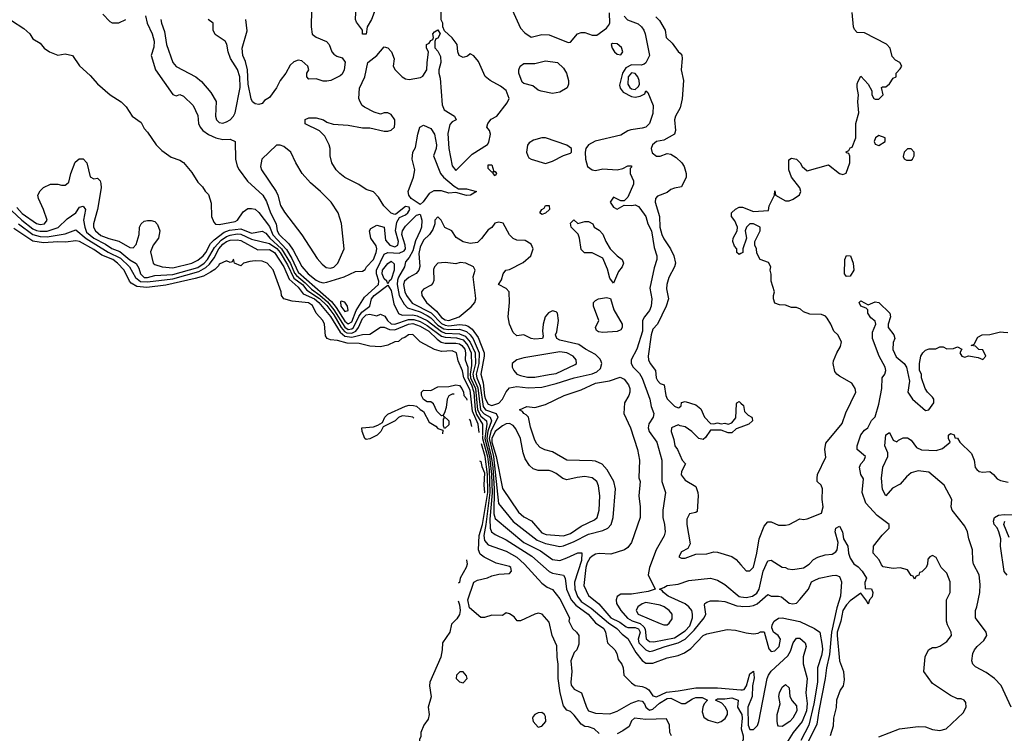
# Model space of a CAD drawing. Header units: inches. Extents: x 2380053 to 2584298, y 380219 to 546618.
# Tile 325 of 656: x 2525976 to 2531470, y 421345 to 425329. Entities that reach past the tile are written whole.
import ezdxf

# ---------------------------------------------------------------- set-up
doc = ezdxf.new("R2010")
doc.units = ezdxf.units.IN
doc.header["$MEASUREMENT"] = 0
doc.layers.add('C5422', color=7, linetype='Continuous')
doc.layers.add('C5432', color=7, linetype='Continuous')

msp = doc.modelspace()

# ---------------------------------------------------------------- linework, layer by layer
at = {"layer": 'C5422', "color": 2}
for points, elevation in [([(2527890, 425248), (2527888.7, 425270), (2527855.1, 425315.1), (2527849.5, 425329.5), (2527852.3, 425370), (2527870, 425444.7), (2527890, 425444), (2527911.8, 425431.8), (2527946.8, 425390), (2527954.8, 425370), (2527938.8, 425330), (2527916, 425290), (2527910, 425248)], 34), ([(2529283.7, 425196.3), (2529277.3, 425190), (2529282.6, 425170), (2529295.8, 425150), (2529310, 425137), (2529330, 425133.4), (2529341.6, 425150), (2529334.3, 425174.3), (2529310, 425194.3)], 34), ([(2528950, 424917.2), (2528886, 424930), (2528870, 424935.3), (2528840.2, 424960.2), (2528790, 424973.2), (2528780.1, 424980.1), (2528762, 425030), (2528760.9, 425050), (2528769.6, 425070.4), (2528790, 425084), (2528850, 425084.9), (2528910, 425098.8), (2528978, 425090), (2529010, 425058), (2529026.8, 425030), (2529038.8, 424990), (2529038, 424970), (2529030.8, 424949.2), (2528990, 424924)], 30), ([(2529390, 425032.2), (2529371.8, 425010), (2529369.1, 424970), (2529380.3, 424950), (2529390, 424943.6), (2529410, 424940.2), (2529430, 424955.5), (2529435.3, 424970), (2529432.7, 424990), (2529425.4, 425010), (2529410, 425029.6)], 38), ([(2528470, 424347.3), (2528410, 424364), (2528370, 424360.7), (2528330, 424373), (2528286.5, 424373.5), (2528260.7, 424359.3), (2528227.8, 424312.2), (2528210, 424297), (2528161.5, 424330), (2528146.9, 424350), (2528143.5, 424370), (2528174, 424450), (2528181.3, 424490), (2528166, 424550), (2528169.2, 424590), (2528184, 424616), (2528197.2, 424690), (2528209.2, 424730), (2528230, 424741), (2528270, 424721), (2528290.6, 424690), (2528302, 424630), (2528300.7, 424610), (2528284.7, 424570), (2528324.9, 424470), (2528340.5, 424450), (2528400.3, 424400.3), (2528425.4, 424385.4), (2528470, 424384.9), (2528524.7, 424370), (2528492, 424350)], 30), ([(2528910, 424669), (2528888.9, 424668.9), (2528842.5, 424657.5), (2528818.8, 424641.2), (2528810.7, 424629.3), (2528804.7, 424590), (2528811.3, 424570), (2528818, 424558), (2528830, 424551.3), (2528910, 424526.8), (2528950, 424538.8), (2529010, 424571), (2529050, 424584.7), (2529055.3, 424590), (2529055.3, 424610), (2529030, 424628.7)], 34), ([(2527430, 424628.7), (2527410, 424628), (2527326.8, 424550), (2527319.1, 424510), (2527325.5, 424490), (2527406.7, 424370), (2527417, 424350), (2527432, 424292), (2527454.2, 424254.2), (2527550, 424127.3), (2527635.8, 423995.8), (2527663.8, 423963.8), (2527686.5, 423946.5), (2527710, 423941.3), (2527730, 423946.7), (2527752, 423970), (2527786, 424050), (2527771.8, 424191.8), (2527754, 424250), (2527714, 424310), (2527655.3, 424370), (2527598.9, 424418.9), (2527553.2, 424470), (2527517.2, 424530), (2527489.4, 424589.4), (2527450, 424622)], 38), ([(2528622, 424482), (2528630, 424482), (2528636, 424470), (2528630, 424458), (2528618, 424470), (2528618, 424478), (2528610, 424478), (2528590, 424498), (2528590, 424518), (2528610, 424518)], 30), ([(2528890, 424242), (2528878, 424250), (2528889, 424270), (2528903.1, 424276.9), (2528910, 424291.3), (2528930, 424292), (2528932, 424270), (2528910, 424249)], 30), ([(2528310, 424228), (2528292, 424210), (2528292, 424190), (2528281.4, 424158.6), (2528263, 424130), (2528230, 424098.4), (2528210, 424059.3), (2528204.3, 424024.3), (2528208.6, 423951.4), (2528203.8, 423930), (2528188.8, 423911.2), (2528147.7, 423890), (2528123.6, 423870), (2528118.5, 423850), (2528125.2, 423810), (2528134.3, 423790), (2528167, 423747), (2528271.8, 423691.8), (2528330, 423632.9), (2528350, 423623.5), (2528370, 423620.8), (2528430, 423626.8), (2528464.1, 423624.1), (2528478.7, 423618.7), (2528500.8, 423600.8), (2528533.9, 423553.9), (2528567.8, 423470), (2528567.9, 423450), (2528549.4, 423350), (2528562.4, 423302.4), (2528569.7, 423229.7), (2528575.9, 423210), (2528590, 423182.3), (2528610, 423174.6), (2528650, 423188.7), (2528669.5, 423210), (2528690, 423251), (2528710, 423273.4), (2528750, 423281.6), (2528813.8, 423273.8), (2528890, 423277.6), (2528970, 423297.4), (2529070, 423330.3), (2529170, 423351.5), (2529196.9, 423363.1), (2529217.6, 423382.4), (2529224.2, 423410), (2529220.8, 423420.8), (2529214.5, 423434.5), (2529190, 423459.6), (2529133.2, 423490), (2529095.8, 423515.8), (2528990, 423540.7), (2528973.2, 423550), (2528966, 423570), (2528973.1, 423586.9), (2528982.9, 423650), (2528978, 423690), (2528970, 423698), (2528950, 423703.7), (2528927.3, 423692.7), (2528907.7, 423670), (2528897.1, 423630), (2528894, 423590), (2528898, 423562), (2528894, 423550), (2528850, 423545.2), (2528829.4, 423549.4), (2528790, 423569), (2528750, 423564), (2528730, 423582), (2528709.5, 423630), (2528702, 423670), (2528709.3, 423750), (2528708, 423810), (2528690, 423828), (2528648, 423850), (2528664, 423876), (2528674, 423910), (2528689, 423930), (2528710, 423934.8), (2528786, 423974), (2528828, 424010), (2528842, 424050), (2528830, 424075.3), (2528796, 424096), (2528750, 424099), (2528730, 424108), (2528710, 424128), (2528673.2, 424193.2), (2528650, 424199), (2528627.3, 424192.7), (2528610.7, 424169.3), (2528590, 424155.3), (2528553, 424107), (2528530, 424085.2), (2528490, 424079.3), (2528450, 424089.3), (2528412.5, 424112.5), (2528388, 424150), (2528349, 424169), (2528328, 424210)], 34), ([(2529090, 424192), (2529130, 424202), (2529150, 424202), (2529174, 424190), (2529182, 424170), (2529210, 424154), (2529230, 424132), (2529246.8, 424090), (2529271, 424050), (2529310, 424010.8), (2529338, 423990), (2529344.7, 423970), (2529338, 423950), (2529316.8, 423923.2), (2529290, 423858), (2529270, 423886), (2529255.5, 423935.5), (2529230, 423998), (2529170, 424028), (2529128.4, 424028.4), (2529110, 424046), (2529100.7, 424110), (2529091.9, 424131.9), (2529053.2, 424170), (2529050, 424194), (2529068.4, 424211.6)], 30), ([(2528030, 423855.3), (2528025.6, 423870), (2528010, 423883), (2527998.5, 423910), (2528001.2, 423930), (2528030, 423968.5), (2528050, 423980.5), (2528065.8, 423965.8), (2528065.3, 423930), (2528050, 423878), (2528038.8, 423870)], 26), ([(2528433.6, 423973.6), (2528410, 423965.2), (2528350, 423973.2), (2528310, 423969), (2528290.6, 423949.4), (2528286.2, 423933.8), (2528287.7, 423872.3), (2528282, 423858), (2528272.7, 423847.3), (2528230, 423824), (2528218.8, 423810), (2528221, 423790), (2528245.5, 423750), (2528302.6, 423702.6), (2528330, 423666), (2528350, 423653.1), (2528370, 423649.4), (2528429.2, 423670), (2528494.8, 423725.2), (2528516, 423750), (2528520.9, 423770), (2528519.5, 423790), (2528506, 423894), (2528517.2, 423930), (2528508, 423950), (2528466, 423970)], 38), ([(2527770, 423757.2), (2527765.8, 423754.2), (2527769.1, 423730), (2527790, 423699.3), (2527810, 423706), (2527806, 423730), (2527791.2, 423751.2)], 34), ([(2529230, 423582.7), (2529206.6, 423586.6), (2529194.6, 423594.6), (2529189.1, 423610.9), (2529208, 423650), (2529178, 423730), (2529178, 423750), (2529190, 423762), (2529206, 423770), (2529250, 423778), (2529272.7, 423772.7), (2529290.7, 423710), (2529338, 423630), (2529338, 423610), (2529330, 423598), (2529310, 423589)], 30), ([(2528990, 423474.7), (2528790, 423441.3), (2528750.3, 423429.7), (2528724.9, 423410), (2528724.9, 423390), (2528733, 423370), (2528750.3, 423350.3), (2528770, 423342), (2528810, 423333.7), (2528850, 423333.7), (2528930, 423348.7), (2528970, 423354.4), (2529075.3, 423404.7), (2529084, 423410), (2529081.2, 423430), (2529065.2, 423450), (2529030, 423469.5)], 38), ([(2528346, 423046), (2528342, 423062), (2528342, 423098), (2528346, 423106), (2528342, 423118), (2528370.8, 423090), (2528370, 423068), (2528350, 423048)], 10), ([(2528710, 423075.1), (2528690, 423072), (2528670, 423061.6), (2528630, 423029.8), (2528610.1, 422990), (2528611.4, 422970), (2528635.9, 422890), (2528670, 422710.7), (2528759.4, 422579.4), (2528790, 422552.7), (2528831.7, 422531.7), (2528890, 422463.7), (2528914.3, 422454.3), (2529010, 422447.8), (2529050, 422460.3), (2529110, 422501.1), (2529184.2, 422535.8), (2529198, 422550), (2529209.6, 422590.4), (2529213, 422670), (2529206.5, 422726.5), (2529196.2, 422750), (2529170, 422771.6), (2529130, 422778.7), (2529086.6, 422773.4), (2529030, 422759.3), (2529006.8, 422766.8), (2528970, 422796), (2528947, 422807), (2528930, 422812.3), (2528870, 422812.3), (2528842, 422822), (2528820.1, 422840.1), (2528796.6, 422876.6), (2528786, 422910), (2528771.2, 422990), (2528745.4, 423045.4), (2528730, 423063.7)], 34), ([(2529470, 422074.3), (2529450, 422067), (2529424.9, 422050), (2529416.3, 422030), (2529427.7, 422010), (2529550, 421957.3), (2529570, 421950.8), (2529590, 421951), (2529601.2, 421958.8), (2529616.5, 421983.5), (2529617.2, 422010), (2529601.2, 422030), (2529573.2, 422050), (2529550, 422060.7)], 38), ([(2528450, 421688), (2528432.7, 421687.3), (2528414, 421670), (2528412, 421650), (2528430, 421632), (2528450, 421626), (2528474, 421650), (2528470, 421666)], 14), ([(2528890, 421461.2), (2528870, 421459), (2528850.8, 421449.2), (2528842, 421438), (2528838, 421430), (2528841, 421410), (2528870, 421378.8), (2528890, 421384), (2528911.5, 421410), (2528910, 421438), (2528904, 421450)], 14)]:
    msp.add_lwpolyline(points, close=True, dxfattribs=dict(at, elevation=elevation))
for points, elevation in [([(2526439.8, 425359.8), (2526479.6, 425319.6), (2526491.6, 425311.6), (2526530, 425311), (2526569.3, 425330.7)], 34), ([(2526678.8, 425350), (2526687.3, 425310), (2526714.9, 425250), (2526727.3, 425210), (2526724.5, 425175.5), (2526710.8, 425130), (2526734.8, 425050), (2526831.6, 424911.6), (2526850, 424904.7), (2526870, 424912), (2526890, 424902), (2526944.7, 424850), (2526970, 424794), (2526974.8, 424750), (2526982.8, 424730), (2526998.8, 424710), (2527030, 424688), (2527070, 424670.4), (2527110, 424660.5), (2527150, 424662.8), (2527178, 424650), (2527181, 424550), (2527190.7, 424510.7), (2527201, 424490), (2527248.3, 424428.3), (2527333.4, 424350), (2527353.3, 424313.3), (2527375.3, 424250), (2527406.7, 424190), (2527413.4, 424150), (2527424.9, 424130), (2527477.2, 424077.2), (2527502.5, 424042.5), (2527550, 423950.5), (2527586.7, 423910), (2527630, 423875.5), (2527650, 423865.5), (2527670, 423860.7), (2527690, 423862.8), (2527786.2, 423893.8), (2527850, 423922.8), (2527890, 423924.7), (2527904.7, 423935.3), (2527912.3, 423950), (2527950, 423990.8), (2527965.6, 424030), (2527969.3, 424049.3), (2527966, 424066), (2527935.3, 424110), (2527928, 424150), (2527936.4, 424163.6), (2527970, 424182), (2528010.8, 424170.8), (2528017.5, 424097.5), (2528041.6, 424070), (2528070, 424061.5), (2528087, 424070), (2528089.7, 424090), (2528073.8, 424150), (2528081, 424199), (2528095.1, 424224.9), (2528130, 424240.4), (2528142, 424250), (2528153, 424270), (2528150, 424282), (2528130, 424286), (2528076, 424244), (2528070, 424242), (2528050, 424248.7), (2528008.7, 424290), (2527978, 424338), (2527950, 424368), (2527910, 424382), (2527868.9, 424408.9), (2527790, 424449), (2527762, 424470), (2527742, 424490), (2527718, 424530), (2527708.7, 424570), (2527708.7, 424610), (2527704, 424630), (2527679.3, 424679.3), (2527650, 424708.7), (2527570, 424748.7), (2527568.9, 424771.1), (2527590, 424782), (2527630, 424782), (2527670.7, 424770.7), (2527690, 424758), (2527725.4, 424745.4), (2527810, 424741), (2527890, 424726), (2527930, 424726), (2528010, 424706.8), (2528030, 424706), (2528050, 424712), (2528068, 424730), (2528068.7, 424750), (2528068.7, 424770), (2528050, 424799), (2528030, 424809), (2528010, 424808.7), (2527990, 424802), (2527953.6, 424813.6), (2527900.2, 424840.2), (2527888, 424850), (2527875.3, 424870), (2527868.7, 424890), (2527872.7, 424947.3), (2527902, 425010), (2527919.3, 425090), (2527969, 425130), (2528010, 425178), (2528030, 425171.3), (2528051, 425150), (2528066, 425110), (2528061, 425070), (2528071, 425050), (2528110.7, 425010), (2528130, 424998.4), (2528150, 424994.4), (2528212.7, 425007.3), (2528225.6, 425014.4), (2528248.7, 425050), (2528249.1, 425089.1), (2528258, 425150), (2528246, 425170), (2528246, 425190), (2528262, 425198), (2528270, 425214), (2528282, 425218), (2528286, 425230), (2528282, 425250), (2528290, 425262), (2528310, 425272), (2528322, 425250), (2528310, 425226), (2528298, 425222), (2528292.7, 425207.3), (2528292.7, 425172.7), (2528310, 425154), (2528323.6, 425123.6), (2528326, 425090), (2528316, 425050), (2528316, 425030), (2528322, 425002), (2528333.2, 424853.2), (2528345.5, 424825.5), (2528402, 424790), (2528412, 424770), (2528390, 424759), (2528376.7, 424743.3), (2528366.1, 424693.9), (2528371.8, 424610), (2528390, 424514), (2528410, 424486.8), (2528501.4, 424578.6), (2528587.2, 424632.8), (2528594.8, 424645.2), (2528604, 424690), (2528598, 424710), (2528582, 424730), (2528588, 424750), (2528606.3, 424773.7), (2528639, 424790), (2528695.9, 424864.1), (2528706.6, 424890), (2528690, 424933.2), (2528658.3, 424958.3), (2528602, 424990), (2528572.7, 425012.7), (2528536.5, 425096.5), (2528510, 425128), (2528490, 425138), (2528474.8, 425125.2), (2528450, 425119), (2528428.7, 425130), (2528422, 425150), (2528418, 425190), (2528390, 425228), (2528347.3, 425267.3), (2528338, 425290), (2528338, 425310), (2528328.9, 425328.9), (2528328, 425390)], 34), ([(2527604.2, 425384.2), (2527602.6, 425290), (2527608.5, 425248.5), (2527630, 425230.8), (2527688.4, 425208.4), (2527704, 425190), (2527718.8, 425150), (2527730, 425136), (2527745.8, 425125.8), (2527775.9, 425115.9), (2527792.7, 425092.7), (2527786, 425050), (2527774.9, 425025.1), (2527764.7, 425015.3), (2527712, 424990), (2527690, 424986), (2527670, 424986), (2527630, 424999), (2527590, 424998), (2527578, 425010), (2527578, 425030), (2527589, 425050), (2527584, 425070), (2527550, 425099.3), (2527530, 425103.7), (2527505.5, 425094.5), (2527484.7, 425075.3), (2527461, 425030), (2527430.5, 424989.5), (2527410, 424949), (2527370, 424894), (2527342, 424878), (2527330, 424862), (2527310, 424855.3), (2527290, 424859), (2527275.3, 424870), (2527267.5, 424887.5), (2527251.1, 424970), (2527247.2, 425050), (2527235.5, 425095.5), (2527220.7, 425130), (2527217.6, 425170), (2527246.3, 425266.3), (2527238.4, 425330)], 34), ([(2528724.5, 425384.5), (2528770, 425282), (2528795.3, 425255.3), (2528830, 425231.3), (2528890, 425246.8), (2528930, 425244.9), (2529037.2, 425202.8), (2529050, 425204.7), (2529089.2, 425250), (2529110, 425257.1), (2529130, 425258), (2529170, 425242.8), (2529197.2, 425242.8), (2529250, 425282.8), (2529262.5, 425297.5), (2529269.5, 425310.5), (2529267.1, 425367.1)], 34), ([(2529349, 425349), (2529367.9, 425327.9), (2529426.5, 425306.5), (2529446, 425290), (2529459.5, 425270), (2529465.7, 425250), (2529490.7, 425130), (2529470, 425088.7), (2529459.9, 425080.1), (2529444.5, 425075.5), (2529390, 425077.2), (2529359, 425061), (2529339.2, 425030), (2529323.4, 424963.4), (2529326.5, 424946.5), (2529343.8, 424923.8), (2529390, 424899.6), (2529410, 424896.9), (2529438.6, 424901.4), (2529464.5, 424915.5), (2529470, 424931.3), (2529482, 424922), (2529511, 424850), (2529510, 424806), (2529490.8, 424750), (2529470.4, 424729.6), (2529450, 424722.7), (2529386.4, 424713.6), (2529370, 424708.7), (2529330, 424684), (2529188.3, 424651.7), (2529151, 424630), (2529136, 424610), (2529130.8, 424590), (2529133.4, 424550), (2529144.9, 424510), (2529170, 424490.6), (2529190, 424486.8), (2529230, 424496), (2529310, 424490.8), (2529342, 424498), (2529370, 424514), (2529390, 424514), (2529390, 424506), (2529382, 424498), (2529382, 424470), (2529402, 424430), (2529402, 424410), (2529370, 424338), (2529350, 424318), (2529330, 424318), (2529290, 424338), (2529272, 424310), (2529290, 424282), (2529310, 424272), (2529350, 424294), (2529391.3, 424291.3), (2529410, 424294.8), (2529430, 424286), (2529437.5, 424277.5), (2529470.5, 424230), (2529482, 424190), (2529501.3, 424150), (2529517.1, 424057.1), (2529530.8, 424010), (2529530.7, 423990), (2529515.9, 423944.1), (2529493, 423830), (2529503, 423770), (2529500.4, 423730), (2529490, 423706), (2529462, 423670), (2529452.4, 423650), (2529451.7, 423590), (2529419.3, 423490), (2529388, 423430), (2529387.7, 423410), (2529399.1, 423390), (2529434.1, 423354.1), (2529450, 423326.8), (2529492.2, 423210), (2529499.3, 423170), (2529515.5, 423130), (2529510.5, 423110), (2529487.1, 423072.9), (2529482.4, 423050), (2529488.4, 423030), (2529532, 422970), (2529559.5, 422870), (2529559.3, 422750), (2529579.3, 422690), (2529565.5, 422590), (2529565.5, 422550), (2529574.9, 422510), (2529578, 422470), (2529572.1, 422447.9), (2529527.7, 422370), (2529490.8, 422270), (2529482.8, 422230), (2529522, 422150), (2529483, 422137), (2529390, 422120.9), (2529330, 422121.2), (2529310, 422108), (2529304, 422090), (2529305.5, 422070), (2529330.4, 422030), (2529368.5, 421988.5), (2529393.6, 421973.6), (2529437.9, 421957.9), (2529459.7, 421939.7), (2529466.5, 421926.5), (2529471.8, 421871.8), (2529490, 421858), (2529514.7, 421854.7), (2529630, 421876.9), (2529690, 421916.5), (2529715.8, 421944.2), (2529729.7, 421989.7), (2529731.3, 422010), (2529726.3, 422030), (2529710.8, 422050.8), (2529690, 422068.2), (2529594, 422110), (2529568.7, 422130), (2529562, 422142), (2529546, 422150), (2529570, 422158), (2529590, 422170.8), (2529650, 422177.3), (2529710, 422197.3), (2529830, 422210.6), (2529870, 422199.1), (2529910, 422175.5), (2529990, 422108.8), (2530000, 422107.1)], 34), ([(2529526, 425346), (2529545.5, 425325.5), (2529578, 425270), (2529582.8, 425230), (2529617.6, 425197.6), (2529650, 425151.3), (2529662.5, 425142.5), (2529670.5, 425130.5), (2529673, 425113), (2529666.4, 425050), (2529680.3, 424990), (2529673.4, 424886.6), (2529662, 424838), (2529636.3, 424790), (2529630.6, 424770), (2529634.8, 424710), (2529630.8, 424690), (2529570, 424656), (2529530, 424649), (2529506.8, 424630), (2529500.7, 424610), (2529506.2, 424586.2), (2529530, 424566.8), (2529550, 424566.8), (2529590, 424582.8), (2529610, 424578.8), (2529639.9, 424559.9), (2529670.5, 424530.5), (2529684.7, 424510), (2529696, 424470), (2529694.8, 424450), (2529670, 424395.3), (2529630, 424389), (2529610, 424381.2), (2529590, 424365.2), (2529535.5, 424344.5), (2529524.9, 424330), (2529522.4, 424310), (2529546.7, 424230), (2529548.8, 424171.2), (2529558.9, 424130), (2529570, 424104.9), (2529608.4, 424050), (2529625.5, 424010), (2529634.8, 423970), (2529630.7, 423949.3), (2529599.1, 423890), (2529588.2, 423850), (2529586.2, 423826.2), (2529596.3, 423770), (2529584.4, 423730), (2529534.8, 423630), (2529510, 423601.2), (2529500.3, 423570), (2529483.8, 423450), (2529484.9, 423430), (2529493.4, 423410), (2529524, 423370), (2529527.3, 423330), (2529534.4, 423314.4), (2529550, 423298), (2529572, 423290), (2529581, 423230), (2529590, 423212), (2529630, 423172), (2529650, 423162), (2529656.4, 423163.6), (2529667.3, 423172.7), (2529668.9, 423191.1), (2529690, 423198), (2529750, 423178), (2529776.9, 423156.9), (2529798, 423110), (2529830, 423074), (2529850, 423072), (2529870, 423078), (2529890, 423072), (2529910, 423076), (2529930, 423071.3), (2529950, 423078), (2529972.9, 423107.1), (2529976.4, 423183.6), (2529978, 423190), (2529990, 423198), (2530000, 423188.3)], 38), ([(2525930, 425324.7), (2525999.8, 425279.8), (2526032, 425250), (2526050, 425222), (2526090, 425198), (2526112, 425170), (2526142, 425150), (2526190, 425131), (2526230, 425138.8), (2526270.8, 425130), (2526310.9, 425070.9), (2526370, 425018), (2526410, 424971.3), (2526482, 424910), (2526542, 424870), (2526570, 424842), (2526604.7, 424790), (2526654.4, 424754.4), (2526670, 424722), (2526690, 424702), (2526738, 424630), (2526770, 424598), (2526822, 424562), (2526870, 424544.7), (2526890, 424531.3), (2526936.8, 424476.8), (2526970, 424422), (2526996.9, 424396.9), (2527011.6, 424371.6), (2527030, 424354), (2527045.4, 424305.4), (2527047.3, 424230), (2527059.1, 424199.1), (2527068, 424188), (2527090, 424185.5), (2527177.8, 424202.2), (2527191.6, 424210), (2527223.5, 424256.5), (2527250, 424274.9), (2527270, 424275.8), (2527290, 424270.4), (2527310, 424252.7), (2527370, 424174.4), (2527388.4, 424128.4), (2527465.3, 424045.3), (2527495.2, 423995.2), (2527530, 423919.7), (2527715.5, 423755.5), (2527742.3, 423722.3), (2527790, 423645.4), (2527810, 423630.3), (2527830, 423643.1), (2527854.6, 423705.4), (2527900.8, 423779.2), (2527979.3, 423850), (2527981.1, 423870), (2527967.1, 423910), (2527966.8, 423930), (2528010, 424019.5), (2528029.8, 424030.2), (2528094, 424026), (2528122, 424038), (2528128.3, 424050), (2528127.1, 424070), (2528109.1, 424130), (2528112.1, 424150), (2528130, 424177), (2528190, 424238.4), (2528210, 424244), (2528220.9, 424210), (2528218, 424170), (2528211.3, 424150), (2528185.3, 424094.7), (2528170, 424039.3), (2528150, 424000.9), (2528130, 423977.2), (2528123.1, 423950), (2528090, 423891.6), (2528085.2, 423874.8), (2528083.2, 423850), (2528093.2, 423790), (2528120.9, 423740.9), (2528140.4, 423720.4), (2528210, 423697.2), (2528250, 423678.1), (2528270, 423664.8), (2528310, 423624.4), (2528343.5, 423603.5), (2528370, 423598.6), (2528430, 423600.4), (2528469.1, 423589.1), (2528490.5, 423570.5), (2528506.6, 423546.6), (2528540.7, 423470), (2528537.9, 423410), (2528522.9, 423350), (2528526.3, 423330), (2528544.9, 423284.9), (2528562.2, 423170), (2528575.6, 423150), (2528634.8, 423130), (2528643.6, 423110), (2528605.3, 423030), (2528595, 422990), (2528619.9, 422890), (2528648.7, 422628.7), (2528730, 422526.7), (2528863.6, 422423.6), (2528910, 422405.3), (2528990, 422388.5), (2529010, 422392), (2529070, 422415.6), (2529150, 422455.8), (2529230, 422477), (2529257.2, 422490), (2529277, 422510), (2529287.6, 422550), (2529300.7, 422710), (2529291.5, 422751.5), (2529254.9, 422814.9), (2529227.3, 422847.3), (2529190, 422863.7), (2529170, 422866.6), (2529030, 422869.5), (2528950, 422916), (2528906.8, 422926.8), (2528880.1, 422940.1), (2528861.2, 422961.2), (2528850, 422982), (2528826.3, 423053.7), (2528816, 423110), (2528803.3, 423123.3), (2528788.7, 423130), (2528782, 423142), (2528766, 423150), (2528806, 423170), (2528850, 423164), (2528910, 423180.5), (2529015.3, 423230), (2529110, 423262.4), (2529190, 423300.3), (2529267.7, 423312.3), (2529326.3, 423333.7), (2529350, 423322.8), (2529373.4, 423290), (2529380.7, 423270), (2529380.7, 423250), (2529376, 423230), (2529350.7, 423190), (2529347.7, 423130), (2529384, 423050), (2529422.8, 422930), (2529434.8, 422870), (2529431.1, 422771.1), (2529438, 422750), (2529431, 422670), (2529438.8, 422610), (2529438.8, 422550), (2529391, 422410), (2529370, 422382), (2529350.6, 422369.4), (2529275.3, 422344.7), (2529210, 422348.6), (2529190, 422345.6), (2529170, 422334.5), (2529158.3, 422321.7), (2529143.2, 422296.8), (2529134.7, 422270), (2529124.2, 422170), (2529150, 422113.4), (2529207.1, 422067.1), (2529274.4, 421990), (2529324.4, 421964.4), (2529359.7, 421939.7), (2529370, 421935.8), (2529410, 421936.3), (2529428.5, 421928.5), (2529437.8, 421910), (2529428.1, 421870), (2529431.4, 421850), (2529470, 421810.3), (2529490, 421802), (2529510, 421805.3), (2529577.2, 421830), (2529650.6, 421849.4), (2529689.2, 421870.8), (2529740, 421920), (2529795.1, 421990), (2529804.5, 422010), (2529797.2, 422062.8), (2529799, 422070), (2529810, 422077.3), (2529830, 422084), (2529875.5, 422084.5), (2529910, 422080.5), (2529977.1, 422057.1), (2530000, 422054)], 30), ([(2526764.4, 425330), (2526768.4, 425310), (2526783.9, 425263.9), (2526794.6, 425190), (2526830.8, 425090), (2526850, 425067.3), (2526958.8, 425010), (2526990, 424984), (2527042.8, 424922.8), (2527072.3, 424872.3), (2527068.2, 424790), (2527074.8, 424770), (2527090, 424754.8), (2527109, 424751), (2527130, 424759.1), (2527150, 424770.7), (2527169.3, 424790), (2527178, 424810), (2527206.6, 424950), (2527205.4, 425010), (2527191.9, 425051.9), (2527152.5, 425112.5), (2527139.5, 425150), (2527132.9, 425192.9), (2527122, 425210), (2527067.2, 425247.2), (2527056, 425270), (2527055.3, 425310), (2527028.7, 425330)], 38), ([(2525961.3, 424281.3), (2525990, 424247.9), (2526070, 424190.4), (2526090, 424186.5), (2526114, 424190), (2526129.2, 424210), (2526109, 424270), (2526082, 424330), (2526078, 424350), (2526090, 424374), (2526108.4, 424391.6), (2526148.9, 424411.1), (2526188.9, 424411.1), (2526210, 424404.7), (2526230, 424404.7), (2526238, 424410), (2526250, 424422), (2526260.9, 424470), (2526286.3, 424533.7), (2526307.6, 424552.4), (2526330, 424553), (2526350.6, 424530), (2526370, 424451.3), (2526390, 424441), (2526410, 424444.7), (2526424.7, 424430), (2526430, 424414), (2526430.6, 424390), (2526410.6, 424270), (2526388.4, 424190), (2526388.5, 424170), (2526398.4, 424150), (2526430, 424123.6), (2526473.3, 424106.7), (2526530, 424093.4), (2526590, 424057.3), (2526610, 424056), (2526626, 424074), (2526642.7, 424130), (2526645.1, 424170), (2526654, 424190), (2526670, 424204.4), (2526690, 424208.7), (2526710, 424208.7), (2526730, 424201.6), (2526745.5, 424185.5), (2526758, 424150), (2526750.4, 424109.6), (2526721, 424070), (2526707.1, 424032.9), (2526721, 423970), (2526730, 423962.8), (2526772, 423950), (2526830, 423943.6), (2526936, 423970), (2526970, 423987.4), (2526999.7, 424010), (2527015.3, 424030), (2527041, 424079), (2527060.7, 424099.3), (2527117.8, 424142.2), (2527146.6, 424153.4), (2527210, 424161), (2527270, 424136.5), (2527330, 424147.6), (2527350, 424137.4), (2527372.5, 424110), (2527438.1, 424050), (2527487.4, 423967.4), (2527510, 423913.4), (2527520.1, 423900.1), (2527570, 423859.8), (2527604.4, 423824.4), (2527651, 423791), (2527693.2, 423753.2), (2527730.1, 423710.1), (2527790, 423612.4), (2527810, 423600.1), (2527830, 423602.8), (2527838.3, 423610), (2527868.2, 423671.8), (2527884.6, 423695.4), (2527929.7, 423730), (2527939.8, 423770), (2527954.2, 423790), (2528030, 423847.3), (2528050, 423817.3), (2528063.1, 423743.1), (2528090, 423688.2), (2528110, 423680.3), (2528170, 423681.5), (2528195.1, 423675.1), (2528250, 423649.4), (2528330, 423587.7), (2528350, 423579.8), (2528430, 423575.6), (2528462.1, 423562.1), (2528490, 423529.2), (2528518.4, 423470), (2528519.2, 423410), (2528504.4, 423350), (2528507.8, 423330), (2528532.9, 423272.9), (2528547.6, 423150), (2528567.7, 423127.7), (2528601.2, 423110), (2528608.8, 423090), (2528588.6, 423031.4), (2528582.6, 422990), (2528607.7, 422890), (2528616.3, 422830), (2528623.6, 422710), (2528622.5, 422570), (2528630, 422543.8), (2528790.2, 422410.2), (2528882.7, 422362.7), (2528950, 422314.9), (2528990, 422310.4), (2529030, 422323.8), (2529090, 422353), (2529113, 422353), (2529110.3, 422310.3), (2529071.5, 422188.5), (2529074, 422150), (2529089.4, 422109.4), (2529110, 422081.5), (2529164.2, 422044.2), (2529261.1, 421961.1), (2529308.7, 421930), (2529337.4, 421897.4), (2529370, 421873.4), (2529415.2, 421795.2), (2529450, 421750.5), (2529470, 421737.1), (2529510, 421736.4), (2529590, 421766), (2529650, 421779.1), (2529685.4, 421794.6), (2529721.6, 421818.4), (2529790, 421890.5), (2529810, 421899.3), (2529924.5, 421924.5), (2529970, 421920.5), (2530000, 421913)], 26), ([(2525930, 424263.7), (2525989.2, 424209.2), (2526050, 424162.3), (2526070, 424152.7), (2526090, 424147.9), (2526130, 424147.8), (2526190.7, 424169.3), (2526242, 424218), (2526289.4, 424250), (2526310, 424282), (2526330, 424287.3), (2526343, 424270), (2526331.5, 424210), (2526338.9, 424170), (2526350, 424142.3), (2526390.2, 424110), (2526455.2, 424075.2), (2526490, 424051.3), (2526535.1, 424035.1), (2526590, 423989.2), (2526627, 423967), (2526642, 423942), (2526650.3, 423910), (2526670, 423890.3), (2526690, 423890.2), (2526730, 423901.5), (2526830, 423906.5), (2526970, 423946.3), (2527005.6, 423970), (2527024.6, 423990), (2527062.4, 424057.6), (2527101.2, 424098.8), (2527130, 424118.8), (2527150, 424126.8), (2527190, 424133.4), (2527210, 424131.5), (2527270, 424103.7), (2527370, 424079.3), (2527411.4, 424051.4), (2527429.5, 424030), (2527470, 423961.1), (2527506.2, 423886.2), (2527554.1, 423850), (2527579.4, 423819.4), (2527650, 423772.1), (2527690, 423733.1), (2527730, 423680.6), (2527770.6, 423610), (2527788.4, 423588.4), (2527801.5, 423581.5), (2527830, 423578.8), (2527851.8, 423590), (2527867.1, 423610), (2527890, 423660.3), (2527910, 423682.2), (2527930, 423684.6), (2527970, 423674.9), (2527990, 423684.4), (2528013.6, 423673.6), (2528028.9, 423650), (2528050, 423631.6), (2528070, 423628.6), (2528144.9, 423655.1), (2528175.4, 423655.4), (2528210, 423643.5), (2528250, 423622), (2528330, 423562.3), (2528350, 423555.8), (2528413.3, 423553.3), (2528450, 423540.9), (2528477, 423510), (2528495, 423470), (2528498, 423398), (2528489.3, 423350), (2528492.4, 423330), (2528519.9, 423270), (2528531.3, 423150), (2528550, 423116.4), (2528580.2, 423090), (2528582.1, 423070), (2528571.4, 422990), (2528597.3, 422890), (2528609, 422790), (2528611.8, 422688.2), (2528599.6, 422539.6), (2528602.4, 422490), (2528608.5, 422470), (2528630, 422454.9), (2528690, 422425.7), (2528833.8, 422333.8), (2528930, 422248.4), (2528950, 422238.7), (2529010, 422227.3), (2529020.4, 422210), (2529027.6, 422150), (2529052.8, 422090), (2529080.1, 422060.1), (2529148.9, 422010), (2529190, 421962), (2529235.5, 421930), (2529244.9, 421910), (2529257.1, 421850), (2529297.3, 421810), (2529307.7, 421790), (2529316.3, 421756.3), (2529336, 421730), (2529342.8, 421710), (2529346.8, 421670), (2529390, 421626.8), (2529410.7, 421610.7), (2529450, 421606), (2529470, 421598), (2529487.5, 421587.5), (2529510, 421554.8), (2529528.9, 421548.9), (2529584.9, 421575.1), (2529650, 421581.3), (2529750, 421599.3), (2529870, 421598), (2530000, 421587.3)], 22), ([(2530000, 424023.5), (2529990, 424018), (2529978, 424030), (2529978, 424050), (2529964.7, 424064.7), (2529955.3, 424090), (2529957.2, 424110), (2529979, 424150), (2529981.2, 424170), (2529966.3, 424206.3), (2529948, 424230), (2529948.7, 424250), (2529970, 424271.3), (2529990, 424282), (2530000, 424282)], 38), ([(2528540.8, 423024.5), (2528535.4, 423070), (2528503.3, 423143.3), (2528490, 423261.3), (2528455, 423330), (2528447.9, 423367.9), (2528423.8, 423423.8), (2528414.4, 423470), (2528390, 423480.3), (2528330, 423476.4), (2528290, 423486.8), (2528211.3, 423530), (2528170, 423571.3), (2528146, 423570), (2528124.7, 423555.3), (2528108, 423550), (2528090, 423532), (2528070, 423531.3), (2528030, 423511.3), (2527990, 423502), (2527930, 423506), (2527870, 423520.5), (2527803.7, 423523.7), (2527750, 423537.3), (2527710, 423541), (2527692, 423550), (2527683.5, 423563.5), (2527676.3, 423630), (2527668, 423650), (2527631.2, 423691.2), (2527610, 423734), (2527587.8, 423747.8), (2527496.8, 423756.8), (2527450.9, 423770.9), (2527438, 423790), (2527434.8, 423810), (2527390, 423932), (2527358, 423970), (2527330, 423980.7), (2527290, 423983), (2527261.2, 423978.8), (2527226, 423970), (2527210, 423954), (2527174, 423970), (2527170, 423992), (2527162, 423978), (2527150, 423974), (2527130, 423982), (2527090, 423964.7), (2527085.4, 423954.6), (2527064.7, 423935.3), (2527040.5, 423919.5), (2527002, 423898), (2526955.9, 423884.1), (2526792.4, 423847.6), (2526685.3, 423834.7), (2526630, 423840.3), (2526598.6, 423858.6), (2526589.1, 423869.1), (2526558.9, 423930), (2526521.3, 423970), (2526495.3, 423990), (2526434.4, 424014.4), (2526390, 424047), (2526310, 424090.3), (2526290, 424094.9), (2526232.8, 424087.2), (2526188.9, 424088.9), (2526110, 424082.4), (2526050, 424093.2), (2525943.2, 424163.2)], 14), ([(2525970.1, 424190.1), (2526050, 424129.3), (2526090, 424117.8), (2526130, 424117.1), (2526230, 424133.8), (2526290, 424155.5), (2526346.6, 424106.6), (2526470, 424031.6), (2526538.2, 423998.2), (2526588.2, 423950), (2526623.2, 423890), (2526650, 423867.4), (2526690, 423864.7), (2526830, 423882.5), (2526976.7, 423923.3), (2527014.9, 423945.1), (2527035.4, 423964.6), (2527060.9, 423999.1), (2527087.5, 424050), (2527110, 424075.2), (2527130, 424090.1), (2527150, 424097.7), (2527190, 424100.8), (2527210, 424096.5), (2527304.5, 424044.5), (2527370, 424045.8), (2527398, 424030), (2527450.8, 423950), (2527480.3, 423880.3), (2527530, 423835.3), (2527558.9, 423798.9), (2527620.8, 423770), (2527645.6, 423750), (2527710, 423672.4), (2527764.4, 423584.4), (2527790, 423562.8), (2527830, 423556.4), (2527890, 423572.2), (2527930, 423574), (2527990, 423613.1), (2528010, 423611.5), (2528040.1, 423600.1), (2528070, 423598.3), (2528145.6, 423630), (2528170, 423632), (2528210, 423618.1), (2528258.5, 423590), (2528305, 423545), (2528328.7, 423528.7), (2528350, 423523.5), (2528410, 423523.8), (2528430, 423519.3), (2528443.6, 423510), (2528459.3, 423490), (2528464.7, 423470), (2528461.1, 423430), (2528476, 423390), (2528476.2, 423330), (2528497.6, 423290), (2528510, 423250.4), (2528517.3, 423150), (2528525.7, 423125.7), (2528558.9, 423070), (2528559.1, 423011)], 18), ([(2528399.8, 423239), (2528390, 423239), (2528370, 423228.7), (2528362, 423210), (2528355.5, 423164.5), (2528346, 423134), (2528339.6, 423120.4), (2528330, 423118), (2528303.2, 423143.2), (2528284.7, 423184.7), (2528270, 423195.3), (2528250, 423195.3), (2528229, 423209), (2528219, 423230), (2528219, 423250), (2528230, 423261), (2528270, 423258), (2528310, 423279.1), (2528370, 423281), (2528410, 423290.7), (2528430, 423286.8), (2528444, 423270), (2528452.7, 423250), (2528454.8, 423230), (2528470, 423214.8), (2528472.2, 423204.7)], 10), ([(2528175.1, 423105.1), (2528170, 423109), (2528146, 423114), (2528110, 423118), (2528090, 423108.7), (2528070.7, 423089.3), (2528003.6, 423056.4), (2527991.3, 423030), (2527971, 423010), (2527929.5, 422989.5), (2527910, 422986), (2527902, 422990), (2527888, 423030), (2527886, 423050), (2527950, 423056), (2527975.3, 423064.7), (2528000.4, 423079.6), (2528014, 423110), (2528030, 423126), (2528128.9, 423171.1), (2528150, 423176), (2528174.4, 423174.4), (2528190.9, 423170.9), (2528210, 423152), (2528230, 423142), (2528262, 423082), (2528298.8, 423058.8), (2528310, 423046), (2528338, 423038), (2528335.5, 423016)], 10), ([(2528483.7, 423098.3), (2528490, 423092), (2528496.6, 423057.4)], 10), ([(2530000, 423054.5), (2529974.4, 423045.6), (2529950, 423022), (2529930, 423022), (2529890, 423038), (2529830, 423038), (2529803.6, 422996.4), (2529790, 422986), (2529766, 422990), (2529726, 423030), (2529690, 423055.3), (2529661.2, 423061.2), (2529650, 423068), (2529614, 423050), (2529612, 423030), (2529626, 422986), (2529631, 422950), (2529646, 422930), (2529672, 422870), (2529692, 422850), (2529670, 422806), (2529667.5, 422787.5), (2529690, 422758), (2529750, 422722), (2529761, 422690), (2529762.8, 422670), (2529756, 422584), (2529750, 422578), (2529714, 422570), (2529699.6, 422540.4), (2529698, 422510), (2529716.9, 422403.1), (2529703.6, 422376.4), (2529670, 422358), (2529654, 422330), (2529670, 422322), (2529690, 422322), (2529750, 422344.7), (2529810, 422346), (2529850, 422358), (2529870, 422356), (2529950, 422331.3), (2529974.4, 422314.4), (2530000, 422285.6)], 38), ([(2528559.1, 423007.3), (2528559.1, 422990), (2528586.2, 422890), (2528596.4, 422816.4), (2528600.2, 422690), (2528577.9, 422510), (2528566.3, 422450), (2528570, 422420.7), (2528590, 422397.6), (2528690, 422361.3), (2528750, 422328.5), (2528792.7, 422290), (2528890, 422182.8), (2528919.9, 422159.9), (2528950, 422146.8), (2528990, 422096.3), (2529044.7, 421990), (2529041, 421970), (2529061, 421930), (2529082.8, 421910), (2529096, 421890), (2529096.9, 421843.1), (2529084.7, 421810), (2529070, 421795.3), (2529050.7, 421750), (2529056.3, 421690), (2529050.7, 421630), (2529053.7, 421613.7), (2529070, 421591), (2529110.4, 421570.4), (2529139.1, 421490), (2529150, 421471), (2529190, 421458), (2529270, 421454), (2529310, 421467.7), (2529387.6, 421512.4), (2529430, 421527.2), (2529450, 421523.8), (2529462.4, 421510), (2529470.5, 421490), (2529490, 421474.4), (2529510, 421479.5), (2529546.4, 421513.6), (2529590, 421539.8), (2529610, 421540.6), (2529670, 421510.3), (2529689.6, 421510.4), (2529730, 421538), (2529750, 421543.7), (2529784.9, 421544.9), (2529814, 421530), (2529794.8, 421510), (2529787.3, 421490), (2529784.5, 421464.5), (2529794.4, 421434.4), (2529817.3, 421417.3), (2529870, 421404), (2529890, 421410.7), (2529913.4, 421426.6), (2529926, 421450), (2529925.6, 421465.6), (2529915.3, 421490), (2529893.6, 421513.6), (2529858, 421530), (2529870, 421538), (2529910, 421537.3), (2529950, 421543), (2529986, 421530), (2529980.7, 421490), (2530000, 421459.9)], 18), ([(2529210, 421342.8), (2529181, 421370), (2529150, 421380.5), (2529130, 421382), (2529110, 421396.3), (2529070, 421446.8), (2529050, 421466), (2529030, 421474.8), (2529010, 421498), (2528991.4, 421571.4), (2528980.3, 421650), (2528981.7, 421730), (2528975.3, 421770), (2528973.3, 421833.3), (2528947.7, 421890), (2528930, 421964.7), (2528892, 422010), (2528870, 422014.8), (2528850, 422010.8), (2528770, 421972), (2528752.7, 421972.7), (2528735.3, 421995.3), (2528710, 422012), (2528690, 422018), (2528670, 422002), (2528610, 422004.7), (2528570, 421991.3), (2528550, 421991.3), (2528485.5, 422045.5), (2528477.8, 422090), (2528510, 422189.3), (2528530, 422199.5), (2528587.3, 422212.7), (2528610, 422224), (2528650, 422234), (2528710, 422237.2), (2528720.7, 422250), (2528716.3, 422270), (2528710, 422276.3), (2528635.6, 422295.6), (2528567.4, 422327.4), (2528545.8, 422345.8), (2528536.5, 422370), (2528540.4, 422450), (2528558.4, 422510), (2528587.9, 422690), (2528587.2, 422790), (2528573.6, 422890), (2528553.3, 422960.8)], 14), ([(2528541.8, 422866.5), (2528550, 422862), (2528554.3, 422834.3), (2528570, 422798.8), (2528566.7, 422730), (2528570.1, 422690), (2528568.1, 422685.6)], 10), ([(2528469.3, 422312.6), (2528472.7, 422290), (2528468, 422270), (2528434.8, 422210), (2528430, 422186), (2528422.2, 422182.9)], 10), ([(2528422.1, 422083.6), (2528430, 422062), (2528433.8, 422030), (2528431.1, 422008.9), (2528415.5, 421984.5), (2528385.8, 421954.2), (2528376, 421910), (2528334.9, 421850), (2528334, 421810), (2528325.5, 421770), (2528265.3, 421630), (2528263.1, 421610), (2528271.8, 421548.2), (2528256.3, 421490), (2528260.7, 421450), (2528255.5, 421424.5), (2528231, 421390), (2528214.8, 421350), (2528214, 421326), (2528206.8, 421310), (2528206, 421270), (2528215.3, 421235.3), (2528234.8, 421214.8), (2528270, 421206)], 10), ([(2529612.4, 421330), (2529604.4, 421350), (2529602, 421390), (2529585.4, 421425.4), (2529470, 421421.6), (2529406, 421430), (2529390, 421414), (2529377.2, 421382.8), (2529342, 421358), (2529310, 421341)], 14)]:
    msp.add_lwpolyline(points, dxfattribs=dict(at, elevation=elevation))
at = {"layer": 'C5432', "color": 2}
for points, elevation in [([(2530000, 424282), (2530010, 424282), (2530070, 424258), (2530155.3, 424264.7), (2530158, 424290), (2530188, 424350), (2530190, 424374), (2530194, 424350), (2530250, 424318), (2530270, 424318), (2530292.9, 424327.1), (2530328.4, 424351.6), (2530335.3, 424370), (2530328.7, 424390), (2530282, 424450), (2530268.7, 424490), (2530267.3, 424547.3), (2530283.1, 424556.9), (2530311.1, 424551.1), (2530332, 424530), (2530342, 424510), (2530370, 424486), (2530490, 424518), (2530550, 424471.3), (2530570, 424464.7), (2530588.4, 424471.6), (2530608.7, 424530), (2530608, 424568), (2530602, 424582), (2530590, 424586), (2530588.4, 424591.6), (2530602, 424598), (2530610, 424614), (2530622, 424618), (2530642, 424670), (2530642, 424750), (2530659, 424810), (2530653.2, 424870), (2530657.2, 424910), (2530649.3, 424950.7), (2530649.3, 424970.7), (2530654.6, 424985.4), (2530670, 425014), (2530711.3, 424970), (2530731.6, 424931.6), (2530732, 424910), (2530742, 424890), (2530750, 424884.7), (2530770, 424884.7), (2530795.3, 424910), (2530786, 424950), (2530790, 424954), (2530810, 424954), (2530830, 424972), (2530850, 425002), (2530866, 425010), (2530866, 425030), (2530890, 425054), (2530898, 425070), (2530888, 425090), (2530864, 425104), (2530844, 425124), (2530834, 425170), (2530813.2, 425193.2), (2530690, 425255.3), (2530650, 425258), (2530634.6, 425274.6), (2530629.2, 425290), (2530621.2, 425370)], 38), ([(2530000, 422285.6), (2530030, 422252), (2530050, 422252), (2530070, 422272), (2530089.3, 422350), (2530102, 422430), (2530130, 422502), (2530150, 422524.7), (2530170, 422526), (2530210, 422507.3), (2530250, 422507.3), (2530270, 422511), (2530330, 422542), (2530350, 422538), (2530370, 422542.8), (2530450, 422574), (2530459, 422610), (2530453.2, 422650), (2530456, 422710), (2530448.7, 422730), (2530426, 422750), (2530426, 422770), (2530428, 422790), (2530473.6, 422886.4), (2530469.2, 422930), (2530475.3, 422964.7), (2530566.3, 423073.7), (2530586.3, 423133.7), (2530642, 423250), (2530638, 423270), (2530620.2, 423300.2), (2530550, 423339), (2530535.3, 423350), (2530525.6, 423365.6), (2530515.3, 423410), (2530516.4, 423423.6), (2530535.3, 423470), (2530556.4, 423503.6), (2530562, 423530), (2530542, 423570), (2530519, 423590), (2530502, 423630), (2530482, 423662), (2530473.2, 423673.2), (2530450, 423684), (2530384.7, 423684.7), (2530350, 423698), (2530333.6, 423713.6), (2530310, 423722), (2530283.1, 423723.1), (2530250, 423735.3), (2530216.4, 423736.4), (2530190, 423746), (2530182, 423770), (2530182, 423790), (2530188.7, 423810), (2530169, 423870), (2530168.9, 423908.9), (2530164, 423930), (2530168, 423950), (2530154, 423974), (2530108.7, 423990), (2530090, 424026), (2530088, 424050), (2530078, 424070), (2530078, 424090), (2530108, 424150), (2530108, 424170), (2530070, 424188.7), (2530050, 424188.7), (2530031.3, 424170), (2530024.7, 424150), (2530031.3, 424108.7), (2530012, 424050), (2530012, 424030), (2530000, 424023.5)], 38), ([(2530770, 421324.7), (2530886, 421370), (2530990, 421382.8), (2531030, 421381), (2531070, 421366.8), (2531110, 421361), (2531146, 421370), (2531240.4, 421459.6), (2531258, 421490), (2531256.4, 421516.4), (2531246, 421530), (2531230, 421538), (2531210, 421538), (2531170, 421555.3), (2531070, 421622), (2531022, 421690), (2531029.1, 421770.9), (2531048, 421810), (2531070, 421824.7), (2531090, 421824.7), (2531110, 421831.3), (2531150, 421858), (2531175.3, 421890), (2531174, 421910), (2531154, 421950), (2531148.4, 421971.6), (2531148, 422090), (2531168, 422130), (2531168.7, 422150), (2531168.7, 422190), (2531150, 422238), (2531118, 422270), (2531090, 422326), (2531070, 422338), (2531054, 422330), (2531043.6, 422316.4), (2531042, 422290), (2531034, 422270), (2531010, 422246), (2530998, 422242), (2530992.7, 422227.3), (2530978, 422222), (2530970, 422206), (2530962, 422222), (2530950, 422226), (2530930, 422258), (2530888.4, 422268.4), (2530850, 422264), (2530794.6, 422274.6), (2530784.7, 422284.7), (2530772.5, 422312.5), (2530739, 422350), (2530741.2, 422390), (2530789.3, 422450.7), (2530828, 422490), (2530828.7, 422510), (2530760.7, 422560.7), (2530697.2, 422630), (2530678, 422690), (2530685.2, 422765.2), (2530669.3, 422790), (2530662.7, 422830), (2530669.2, 422850), (2530689, 422870), (2530695.3, 422890), (2530649.2, 422930), (2530649.2, 422950), (2530670, 423011.3), (2530690, 423038), (2530709.3, 423050.7), (2530730, 423092), (2530750, 423112), (2530770, 423182), (2530787, 423270), (2530789.6, 423330), (2530803.7, 423350), (2530809.4, 423370), (2530806, 423390), (2530772.7, 423450), (2530735.1, 423550), (2530735.5, 423584.5), (2530753.2, 423630), (2530750, 423646), (2530724.7, 423664.7), (2530708.7, 423690), (2530708.7, 423710), (2530699.3, 423719.3), (2530669.7, 423729.7), (2530661.2, 423750), (2530670, 423758.8), (2530710, 423738), (2530750, 423753), (2530770, 423750.6), (2530830.8, 423690), (2530836, 423670), (2530822.8, 423630), (2530822.8, 423610), (2530854.8, 423570), (2530858.8, 423550), (2530850, 423526), (2530848.1, 423488.1), (2530867.5, 423447.5), (2530912, 423410), (2530924.7, 423390), (2530941, 423310), (2530932, 423250), (2530958, 423210), (2531030, 423146.8), (2531050, 423151), (2531077.2, 423190), (2531077.2, 423210), (2531070, 423222), (2531042, 423250), (2531029, 423270), (2531008, 423330), (2531008, 423350), (2530998, 423370), (2530998, 423410), (2531005.2, 423450), (2531015.3, 423470), (2531030, 423484.7), (2531051.1, 423491.1), (2531088, 423492), (2531110, 423502), (2531130, 423502), (2531150, 423492), (2531187.3, 423492.7), (2531210, 423502), (2531234, 423490), (2531222, 423470), (2531234, 423450), (2531250, 423444.7), (2531270, 423452), (2531323.6, 423443.6), (2531350, 423432), (2531368, 423450), (2531350, 423486), (2531328.4, 423488.4), (2531310, 423506), (2531286, 423510), (2531302, 423518), (2531323.1, 423556.9), (2531346, 423570), (2531388.9, 423571.1), (2531450, 423586), (2531465.4, 423585.4), (2531490, 423582)], 34), ([(2530000, 423188.3), (2530014.4, 423174.4), (2530020.7, 423140.7), (2530041.4, 423121.4), (2530062, 423110), (2530063.6, 423103.6), (2530064.7, 423090), (2530044.7, 423070), (2530000, 423054.5)], 38), ([(2531509.2, 421490), (2531452.1, 421612.1), (2531415.3, 421650), (2531370, 421684), (2531310, 421715.3), (2531295.3, 421730), (2531288.7, 421750), (2531295.3, 421790), (2531304, 421810), (2531319, 421830), (2531356.2, 421863.8), (2531373.2, 421890), (2531369, 421910), (2531309.2, 421990), (2531309.2, 422030), (2531317.2, 422050), (2531333.2, 422130), (2531335.5, 422175.5), (2531329.2, 422230), (2531299, 422290), (2531294, 422310), (2531293.2, 422370), (2531273.2, 422430), (2531265.2, 422470), (2531250, 422502), (2531179, 422590), (2531174, 422610), (2531177.2, 422650), (2531134, 422730), (2531050, 422802), (2530990.5, 422809.5), (2530950, 422799.3), (2530923.8, 422776.2), (2530890, 422735.3), (2530847.3, 422712.7), (2530808.7, 422670), (2530790, 422706), (2530786, 422770), (2530792.7, 422830), (2530819.5, 422890), (2530820.9, 422910), (2530803, 422950), (2530810, 423012), (2530830, 423024.7), (2530850, 422982), (2530870, 422971.3), (2530879.3, 422980.7), (2530906.3, 422993.7), (2530930, 422994.8), (2530950, 422981), (2530981.1, 422941.1), (2531007.9, 422927.9), (2531090, 422924), (2531125.6, 422934.4), (2531168, 422970), (2531158, 422990), (2531158, 423010), (2531170, 423018), (2531190, 423012), (2531194, 422994), (2531210, 422992), (2531222, 422970), (2531287.3, 422907.3), (2531302, 422870), (2531308.2, 422828.2), (2531316.8, 422816.8), (2531330, 422806.8), (2531350, 422802.8), (2531390, 422806), (2531410.5, 422790.5), (2531430, 422766), (2531450, 422756), (2531492.5, 422747.5)], 30), ([(2531487.2, 422227.2), (2531470, 422248), (2531449.4, 422389.4), (2531451.2, 422430), (2531440.5, 422470), (2531430, 422491.8), (2531413.6, 422510), (2531409.4, 422530), (2531415.1, 422550), (2531438.2, 422561.8), (2531470, 422566.8), (2531530, 422564.2)], 26), ([(2530000, 422107.1), (2530030, 422102.3), (2530065.2, 422110), (2530090, 422127.2), (2530102.4, 422150), (2530124.4, 422250), (2530150, 422306.8), (2530170, 422311), (2530230, 422272), (2530250, 422271.3), (2530262.8, 422262.8), (2530290, 422258.8), (2530350, 422268.4), (2530381.2, 422290), (2530405.6, 422314.4), (2530430, 422327.3), (2530470, 422340.7), (2530510, 422344.9), (2530530, 422358.8), (2530537, 422370), (2530542.7, 422410), (2530526.6, 422470), (2530530, 422491), (2530550, 422501), (2530567.3, 422470), (2530572.7, 422430), (2530598, 422390), (2530601.3, 422350), (2530610, 422322.8), (2530630, 422291), (2530654.4, 422274.4), (2530678, 422250), (2530702, 422210), (2530692.7, 422187.3), (2530694, 422154), (2530730, 422151.3), (2530737.3, 422130), (2530732.5, 422107.5), (2530718, 422090), (2530710, 422066), (2530703.1, 422083.1), (2530670, 422128), (2530610, 422083.7), (2530590, 422062.9), (2530569.2, 422030), (2530557.8, 421970), (2530538.2, 421910), (2530538, 421890), (2530550.4, 421750), (2530572.2, 421690), (2530577, 421643), (2530570.5, 421610), (2530554, 421586), (2530534.9, 421530), (2530531.9, 421488.1), (2530517.1, 421430), (2530515.9, 421384.1), (2530498.8, 421330)], 34), ([(2531497.4, 422437.4), (2531467.7, 422510), (2531473.6, 422530)], 22), ([(2530000, 422054), (2530010, 422052.6), (2530050, 422054), (2530070, 422057.4), (2530092.1, 422067.9), (2530150, 422118.8), (2530170, 422111), (2530210, 422111.3), (2530226.4, 422106.4), (2530270, 422071.3), (2530290, 422066.8), (2530310, 422071.3), (2530330, 422091.3), (2530378, 422150), (2530395.3, 422190), (2530410, 422198.8), (2530438, 422210), (2530510, 422224.9), (2530530, 422227.3), (2530550, 422221), (2530561.6, 422190), (2530556, 422110), (2530535.2, 422044.8), (2530505.6, 421910), (2530494.5, 421785.5), (2530477.3, 421710), (2530471.6, 421650), (2530435.3, 421470), (2530425.1, 421394.9), (2530372.9, 421290)], 30), ([(2530000, 421913), (2530030, 421905.5), (2530070, 421900.7), (2530096, 421904), (2530110, 421912), (2530130, 421912), (2530156.9, 421816.9), (2530170, 421802), (2530190, 421804.7), (2530214, 421830), (2530222, 421870), (2530208, 421890), (2530182, 421910), (2530173.2, 421933.2), (2530175.1, 421950), (2530186.6, 421970), (2530210, 421988.2), (2530230, 421988.7), (2530330, 421968.5), (2530410.8, 421930), (2530440.7, 421910), (2530454.9, 421834.9), (2530455.6, 421810), (2530450, 421779), (2530427.2, 421710), (2530428.9, 421630), (2530408.4, 421510), (2530379.7, 421390), (2530335.4, 421304.6)], 26), ([(2530000, 421587.3), (2530010, 421586.5), (2530018, 421590), (2530032.7, 421610), (2530050, 421677.3), (2530070, 421691), (2530074, 421654), (2530064.9, 421610), (2530063.9, 421550), (2530039.1, 421490), (2530040.2, 421390), (2530050, 421366), (2530070, 421366.4), (2530092.3, 421387.7), (2530101.3, 421410), (2530146.9, 421650), (2530154.7, 421670), (2530170, 421692.4), (2530262, 421778), (2530277.6, 421802.4), (2530291.8, 421850), (2530310, 421876.3), (2530330, 421876.3), (2530358.8, 421850), (2530364.7, 421830), (2530347.5, 421772.5), (2530347.1, 421732.9), (2530370.3, 421650), (2530362, 421570), (2530371.2, 421511.2), (2530366.2, 421470), (2530342.3, 421410), (2530292, 421350), (2530254.9, 421290)], 22), ([(2530000, 421459.9), (2530006.4, 421450), (2530008.5, 421428.5), (2530002.8, 421370), (2530014, 421330), (2530014, 421310), (2530000, 421282.5)], 18)]:
    msp.add_lwpolyline(points, dxfattribs=dict(at, elevation=elevation))
for points, elevation in [([(2530770, 424682), (2530752, 424670), (2530744.7, 424650), (2530750, 424634), (2530770, 424626), (2530806, 424650), (2530806, 424670)], 38), ([(2530950, 424608), (2530930, 424608), (2530912, 424590), (2530905.4, 424565.4), (2530911.6, 424551.6), (2530924.7, 424544.7), (2530950, 424544.7), (2530958, 424550), (2530968, 424570), (2530968, 424590)], 38), ([(2530590, 423895.3), (2530579, 423910), (2530580.7, 423990), (2530590, 424013), (2530613, 424010), (2530627.3, 423970), (2530630.4, 423930), (2530610, 423897.2)], 34), ([(2530230, 421382.7), (2530210, 421385.2), (2530206, 421390), (2530202, 421410), (2530203.6, 421450), (2530219.5, 421510), (2530212.3, 421550), (2530215.1, 421570), (2530230, 421602.8), (2530250, 421617.3), (2530270, 421598), (2530273.4, 421550), (2530285.8, 421525.8), (2530310, 421498), (2530312.4, 421470), (2530290.4, 421430), (2530273, 421410)], 18)]:
    msp.add_lwpolyline(points, close=True, dxfattribs=dict(at, elevation=elevation))

doc.saveas('drawing.dxf')
